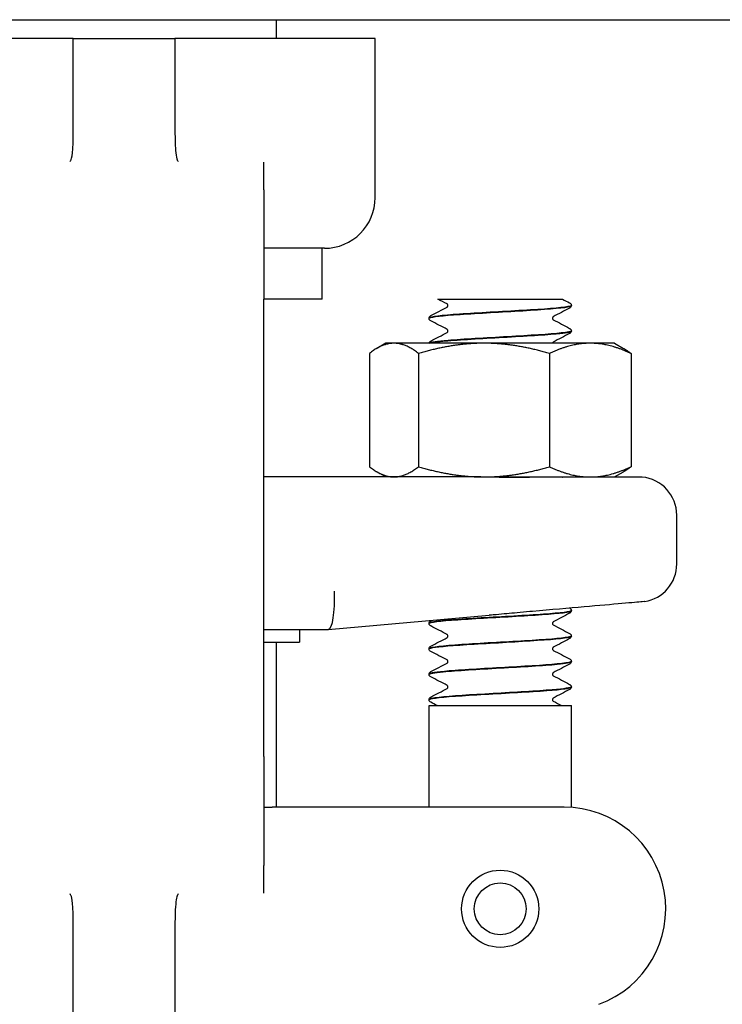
# Model space of a CAD drawing. Header units: inches. Extents: x 24 to 1128, y -58 to 748.
# Tile 522 of 656: x 743.7 to 745.43, y 302.69 to 305.11. Entities that reach past the tile are written whole.
import ezdxf

# ---------------------------------------------------------------- set-up
doc = ezdxf.new("R2010")
doc.units = ezdxf.units.IN
doc.header["$LTSCALE"] = 32
doc.header["$MEASUREMENT"] = 0
doc.layers.add('Visible (ANSI)', color=7, linetype='Continuous', lineweight=30)

msp = doc.modelspace()

# ---------------------------------------------------------------- linework, layer by layer
at = {"layer": 'Visible (ANSI)'}
for p, q in [((734.86063, 305.10867), (771.36063, 305.10867)), ((744.33567, 305.06267), (744.33567, 305.10867)), ((743.82952, 305.06267), (743.34317, 305.06267)), ((743.83567, 305.06267), (743.82952, 305.06267)), ((743.83567, 304.92871), (743.83567, 305.06267)), ((743.83567, 305.06267), (744.08567, 305.06267)), ((744.09182, 305.06267), (744.08567, 305.06267)), ((744.08567, 305.06267), (744.08567, 304.92871)), ((744.57817, 305.06267), (744.09182, 305.06267)), ((744.57817, 304.67117), (744.57817, 305.06267)), ((743.83567, 304.83622), (743.83567, 304.92871)), ((744.08567, 304.92871), (744.08567, 304.83622)), ((744.30442, 304.68976), (744.30442, 304.75785)), ((744.30442, 304.68976), (744.30442, 304.42117)), ((744.45317, 304.54617), (744.30442, 304.54617)), ((744.44817, 304.42117), (744.44817, 304.54617)), ((744.30442, 303.29617), (744.30442, 304.42117)), ((744.44817, 304.42117), (744.30442, 304.42117)), ((744.73256, 304.42117), (744.82013, 304.42117)), ((744.82013, 304.42117), (744.88602, 304.42117)), ((744.88602, 304.42117), (744.95184, 304.42117)), ((744.95184, 304.42117), (745.03867, 304.42117)), ((745.06067, 304.40519), (745.06067, 304.40581)), ((744.71067, 304.37391), (744.71067, 304.37453)), ((745.06067, 304.34263), (745.06067, 304.34325)), ((744.60417, 304.31267), (744.58235, 304.30007)), ((744.62442, 304.31267), (744.60417, 304.31267)), ((744.84584, 304.31267), (744.62442, 304.31267)), ((745.10709, 304.31267), (744.84584, 304.31267)), ((745.16717, 304.31267), (745.10709, 304.31267)), ((745.16717, 304.31267), (745.18899, 304.30007)), ((744.56389, 304.28753), (744.56389, 304.00881)), ((744.68495, 304.28753), (744.68495, 304.00881)), ((745.00673, 304.28753), (745.00673, 304.00881)), ((745.20745, 304.28753), (745.20745, 304.00881)), ((744.60417, 303.98367), (744.58235, 303.99627)), ((745.16717, 303.98367), (745.18899, 303.99627)), ((744.83781, 303.98367), (744.30442, 303.98367)), ((744.83781, 303.98367), (744.84584, 303.98367)), ((744.84584, 303.98367), (745.10709, 303.98367)), ((745.23476, 303.98327), (744.95766, 303.98327)), ((745.10709, 303.98367), (745.16717, 303.98367)), ((745.31992, 303.76958), (745.31992, 303.88992)), ((745.06067, 303.65444), (745.06067, 303.65506)), ((744.46284, 303.60868), (744.85826, 303.64328)), ((744.30442, 303.60867), (744.46267, 303.60867)), ((744.39192, 303.60867), (744.39192, 303.57742)), ((744.46284, 303.60868), (744.46267, 303.60867)), ((744.71067, 303.62316), (744.71067, 303.62378)), ((745.06067, 303.59188), (745.06067, 303.5925)), ((744.30442, 303.57742), (744.39192, 303.57742)), ((744.33567, 303.17117), (744.33567, 303.57742)), ((744.71067, 303.5606), (744.71067, 303.56122)), ((745.06067, 303.52932), (745.06067, 303.52994)), ((744.71067, 303.49803), (744.71067, 303.49866)), ((745.06067, 303.46675), (745.06067, 303.46737)), ((744.71067, 303.43547), (744.71067, 303.43609)), ((744.71067, 303.42117), (745.06067, 303.42117)), ((744.71067, 303.17117), (744.71067, 303.42117)), ((745.06067, 303.17053), (745.06067, 303.42117)), ((744.30442, 303.29617), (744.30442, 303.02758)), ((744.30442, 303.17117), (744.32476, 303.17117)), ((744.50958, 303.17117), (744.32476, 303.17117)), ((745.04285, 303.17117), (744.50958, 303.17117)), ((744.30442, 302.95949), (744.30442, 303.02758)), ((743.83567, 302.78863), (743.83567, 302.88112)), ((744.08567, 302.88112), (744.08567, 302.78863)), ((743.83567, 302.3614), (743.83567, 302.78863)), ((744.08567, 302.78863), (744.08567, 302.3614))]:
    msp.add_line(p, q, dxfattribs=at)
for radius in [0.095, 0.06375]:
    msp.add_circle((744.88567, 302.92117), radius, dxfattribs=at)
for centre, radius, start, end in [((744.45317, 304.67117), 0.125, 270, 0), ((745.22617, 303.88992), 0.09375, 0, 84.74141), ((745.22617, 303.76958), 0.09375, 279.08773, 0), ((745.04285, 302.92117), 0.25, 290, 90)]:
    msp.add_arc(centre, radius, start, end, dxfattribs=at)
msp.add_ellipse((744.45857, 303.70242), major_axis=(0.00409, -0.09375), ratio=0.2058405, start_param=0.0089869, end_param=1.5618094, dxfattribs=at)
for points, knots in [([(743.82987, 304.76319), (743.8301, 304.76364), (743.83029, 304.76409), (743.83202, 304.76851), (743.83343, 304.77679), (743.83531, 304.8039), (743.83567, 304.81925), (743.83567, 304.83622)], [0.01028684, 0.01028684, 0.01028684, 0.01028684, 0.01590204, 0.01590204, 0.08584187, 0.08584187, 0.15193376, 0.15193376, 0.15193376, 0.15193376]), ([(744.08567, 304.83622), (744.08567, 304.82541), (744.08583, 304.81524), (744.0865, 304.79671), (744.087, 304.78836), (744.0887, 304.77234), (744.08986, 304.76683), (744.09124, 304.76367), (744.09135, 304.76343), (744.09147, 304.76319)], [0, 0, 0, 0, 0.09469213, 0.09469213, 0.18700728, 0.18700728, 0.29404594, 0.29404594, 0.30156032, 0.30156032, 0.30156032, 0.30156032]), ([(743.82786, 304.75953), (743.82788, 304.75958), (743.82791, 304.75962), (743.8286, 304.76081), (743.82924, 304.76199), (743.82987, 304.76319)], [-0.566346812, -0.566346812, -0.566346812, -0.566346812, -0.565454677, -0.565454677, -0.542430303, -0.542430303, -0.542430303, -0.542430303]), ([(744.09147, 304.76319), (744.0921, 304.76199), (744.09274, 304.76081), (744.09343, 304.75962), (744.09346, 304.75958), (744.09348, 304.75953)], [-0.020804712, -0.020804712, -0.020804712, -0.020804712, 0, 0, 0.000806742, 0.000806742, 0.000806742, 0.000806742]), ([(745.0604, 304.40584), (745.06053, 304.40478), (745.05775, 304.40371), (745.05191, 304.40265), (745.03496, 304.39956), (744.99269, 304.39648), (744.94127, 304.39339), (744.88986, 304.39031), (744.83054, 304.38722), (744.78598, 304.38414), (744.74143, 304.38105), (744.71271, 304.37797), (744.71078, 304.37488), (744.71071, 304.37477), (744.71067, 304.37465), (744.71068, 304.37453)], [1.5680873, 1.5680873, 1.5680873, 1.5680873, 1.888606, 1.888606, 1.888606, 2.8182842, 2.8182842, 2.8182842, 3.7476993, 3.7476993, 3.7476993, 4.6768539, 4.6768539, 4.6768539, 4.712389, 4.712389, 4.712389, 4.712389]), ([(744.71069, 304.37388), (744.71073, 304.37673), (744.73315, 304.37958), (744.771, 304.38244), (744.81159, 304.38549), (744.869, 304.38855), (744.9216, 304.39161), (744.97462, 304.39469), (745.0215, 304.39777), (745.04435, 304.40086), (745.05506, 304.4023), (745.06037, 304.40375), (745.06035, 304.40519)], [-10.9982833, -10.9982833, -10.9982833, -10.9982833, -10.1393382, -10.1393382, -10.1393382, -9.2180099, -9.2180099, -9.2180099, -8.289328, -8.289328, -8.289328, -7.8539816, -7.8539816, -7.8539816, -7.8539816]), ([(744.757, 304.4055), (744.757, 304.40671), (744.7565, 304.40783), (744.75571, 304.40891), (744.75543, 304.40912), (744.75522, 304.40927), (744.75518, 304.40929), (744.75518, 304.40929)], [0, 0, 0, 0, 0.02017106, 0.02017106, 0.036592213, 0.036592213, 0.045399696, 0.045399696, 0.045399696, 0.045399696]), ([(744.75521, 304.40173), (744.75527, 304.40176), (744.75544, 304.40188), (744.75596, 304.40241), (744.75626, 304.4028), (744.7568, 304.40393), (744.757, 304.40471), (744.757, 304.4055)], [0.008751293, 0.008751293, 0.008751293, 0.008751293, 0.024017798, 0.024017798, 0.03673453, 0.03673453, 0.049915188, 0.049915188, 0.049915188, 0.049915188]), ([(745.05646, 304.41184), (745.05718, 304.41147), (745.05794, 304.41102), (745.05918, 304.40973), (745.05962, 304.40917), (745.06035, 304.40771), (745.06062, 304.40679), (745.06067, 304.40584)], [0, 0, 0, 0, 0.024898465, 0.024898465, 0.037820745, 0.037820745, 0.051208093, 0.051208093, 0.051208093, 0.051208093]), ([(745.06067, 304.40516), (745.06061, 304.40389), (745.06013, 304.40269), (745.05903, 304.40103), (745.05844, 304.40048), (745.05739, 304.39968), (745.05692, 304.3994), (745.05646, 304.39916)], [0, 0, 0, 0, 0.017960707, 0.017960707, 0.035135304, 0.035135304, 0.051182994, 0.051182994, 0.051182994, 0.051182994]), ([(744.71067, 304.37456), (744.71073, 304.37583), (744.71121, 304.37703), (744.71231, 304.37869), (744.7129, 304.37924), (744.71395, 304.38004), (744.71442, 304.38032), (744.71488, 304.38056)], [0, 0, 0, 0, 0.017960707, 0.017960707, 0.035135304, 0.035135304, 0.051182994, 0.051182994, 0.051182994, 0.051182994]), ([(745.01613, 304.37799), (745.01607, 304.37796), (745.0159, 304.37784), (745.01538, 304.37731), (745.01508, 304.37692), (745.01454, 304.37579), (745.01434, 304.37501), (745.01434, 304.37422)], [0.008751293, 0.008751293, 0.008751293, 0.008751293, 0.024017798, 0.024017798, 0.03673453, 0.03673453, 0.049915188, 0.049915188, 0.049915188, 0.049915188]), ([(744.71488, 304.36788), (744.71416, 304.36825), (744.7134, 304.3687), (744.71216, 304.36999), (744.71172, 304.37055), (744.71099, 304.37201), (744.71072, 304.37293), (744.71067, 304.37388)], [0, 0, 0, 0, 0.024898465, 0.024898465, 0.037820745, 0.037820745, 0.051208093, 0.051208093, 0.051208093, 0.051208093]), ([(745.01434, 304.37422), (745.01434, 304.37301), (745.01484, 304.37189), (745.01563, 304.37082), (745.01591, 304.3706), (745.01612, 304.37045), (745.01616, 304.37043), (745.01616, 304.37043)], [0, 0, 0, 0, 0.02017106, 0.02017106, 0.036592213, 0.036592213, 0.045399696, 0.045399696, 0.045399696, 0.045399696]), ([(745.06035, 304.34328), (745.06036, 304.34149), (745.05215, 304.33969), (745.03604, 304.3379), (745.00836, 304.33482), (744.958, 304.33174), (744.90418, 304.32866), (744.85037, 304.32559), (744.79437, 304.32251), (744.75752, 304.31943), (744.73056, 304.31717), (744.71431, 304.31492), (744.7113, 304.31267)], [7.8512726, 7.8512726, 7.8512726, 7.8512726, 8.3909221, 8.3909221, 8.3909221, 9.318815, 9.318815, 9.318815, 10.2464637, 10.2464637, 10.2464637, 10.9251619, 10.9251619, 10.9251619, 10.9251619]), ([(744.71254, 304.31267), (744.7164, 304.31432), (744.72716, 304.31597), (744.74423, 304.31762), (744.77602, 304.32069), (744.82896, 304.32376), (744.88296, 304.32683), (744.93685, 304.3299), (744.99052, 304.33297), (745.02367, 304.33603), (745.04743, 304.33823), (745.06024, 304.34043), (745.06046, 304.34263)], [-17.1459793, -17.1459793, -17.1459793, -17.1459793, -16.649142, -16.649142, -16.649142, -15.7234774, -15.7234774, -15.7234774, -14.7994931, -14.7994931, -14.7994931, -14.1371669, -14.1371669, -14.1371669, -14.1371669]), ([(744.757, 304.34294), (744.757, 304.34415), (744.7565, 304.34527), (744.75571, 304.34634), (744.75543, 304.34656), (744.75522, 304.34671), (744.75518, 304.34673), (744.75518, 304.34673)], [0, 0, 0, 0, 0.02017106, 0.02017106, 0.036592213, 0.036592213, 0.045399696, 0.045399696, 0.045399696, 0.045399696]), ([(744.75521, 304.33917), (744.75527, 304.3392), (744.75544, 304.33931), (744.75596, 304.33985), (744.75626, 304.34023), (744.7568, 304.34137), (744.757, 304.34215), (744.757, 304.34294)], [0.008751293, 0.008751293, 0.008751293, 0.008751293, 0.024017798, 0.024017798, 0.03673453, 0.03673453, 0.049915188, 0.049915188, 0.049915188, 0.049915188]), ([(745.05646, 304.34928), (745.05718, 304.34891), (745.05794, 304.34846), (745.05918, 304.34717), (745.05962, 304.34661), (745.06035, 304.34515), (745.06062, 304.34423), (745.06067, 304.34328)], [0, 0, 0, 0, 0.024898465, 0.024898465, 0.037820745, 0.037820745, 0.051208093, 0.051208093, 0.051208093, 0.051208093]), ([(745.06067, 304.3426), (745.06061, 304.34133), (745.06013, 304.34013), (745.05903, 304.33847), (745.05844, 304.33792), (745.05739, 304.33712), (745.05692, 304.33684), (745.05646, 304.3366)], [0, 0, 0, 0, 0.017960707, 0.017960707, 0.035135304, 0.035135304, 0.051182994, 0.051182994, 0.051182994, 0.051182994]), ([(744.71074, 304.31267), (744.7109, 304.31369), (744.71131, 304.31462), (744.71231, 304.31613), (744.7129, 304.31668), (744.71395, 304.31748), (744.71442, 304.31776), (744.71488, 304.318)], [0.003203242, 0.003203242, 0.003203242, 0.003203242, 0.017960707, 0.017960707, 0.035135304, 0.035135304, 0.051182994, 0.051182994, 0.051182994, 0.051182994]), ([(745.01613, 304.31543), (745.01607, 304.3154), (745.0159, 304.31528), (745.01538, 304.31475), (745.01508, 304.31436), (745.01466, 304.31348), (745.01453, 304.31309), (745.01444, 304.31267)], [0.008751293, 0.008751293, 0.008751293, 0.008751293, 0.024017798, 0.024017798, 0.03673453, 0.03673453, 0.044158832, 0.044158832, 0.044158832, 0.044158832]), ([(744.83781, 303.98367), (744.83813, 303.98367), (744.83845, 303.98367), (744.87859, 303.98366), (744.91828, 303.98327), (744.95766, 303.98327)], [-0.00244603, -0.00244603, -0.00244603, -0.00244603, 0, 0, 0.30409051, 0.30409051, 0.30409051, 0.30409051]), ([(745.24098, 303.677), (745.24098, 303.677), (745.23893, 303.67682), (745.22639, 303.67573), (745.20945, 303.67425), (745.16046, 303.66998), (745.12888, 303.66722), (745.05387, 303.66067), (745.01086, 303.65691), (744.9655, 303.65293)], [1.2086674, 1.2086674, 1.2086674, 1.2086674, 1.3758839, 1.3758839, 1.7193458, 1.7193458, 2.0628667, 2.0628667, 2.4173808, 2.4173808, 2.4173808, 2.4173808]), ([(744.71074, 303.62313), (744.71068, 303.62354), (744.71108, 303.62395), (744.71195, 303.62436), (744.71845, 303.62743), (744.75126, 303.6305), (744.79794, 303.63357), (744.84462, 303.63664), (744.90407, 303.63971), (744.95376, 303.64278), (745.00344, 303.64585), (745.04221, 303.64892), (745.05537, 303.65199), (745.05889, 303.6528), (745.06056, 303.65362), (745.06047, 303.65444)], [-86.396507, -86.396507, -86.396507, -86.396507, -86.2730121, -86.2730121, -86.2730121, -85.3480879, -85.3480879, -85.3480879, -84.4233738, -84.4233738, -84.4233738, -83.4988671, -83.4988671, -83.4988671, -83.2522053, -83.2522053, -83.2522053, -83.2522053]), ([(745.06062, 303.65509), (745.06066, 303.65474), (745.06038, 303.65439), (745.05975, 303.65404), (745.05419, 303.65096), (745.02205, 303.64788), (744.9756, 303.6448), (744.9292, 303.64172), (744.86961, 303.63864), (744.81953, 303.63556), (744.7695, 303.63249), (744.73014, 303.62941), (744.71641, 303.62634), (744.7126, 303.62549), (744.71079, 303.62463), (744.71088, 303.62378)], [76.966311, 76.966311, 76.966311, 76.966311, 77.0718173, 77.0718173, 77.0718173, 78.0001054, 78.0001054, 78.0001054, 78.927415, 78.927415, 78.927415, 79.8537889, 79.8537889, 79.8537889, 80.1106127, 80.1106127, 80.1106127, 80.1106127]), ([(744.9655, 303.65293), (744.9631, 303.65273), (744.96071, 303.65251), (744.94802, 303.6514), (744.93771, 303.65047), (744.91024, 303.64798), (744.89307, 303.64639), (744.87061, 303.64437), (744.86538, 303.6439), (744.85952, 303.64339), (744.85889, 303.64333), (744.85826, 303.64328)], [0.05166308, 0.05166308, 0.05166308, 0.05166308, 0.07036558, 0.07036558, 0.15060424, 0.15060424, 0.28322209, 0.28322209, 0.32342002, 0.32342002, 0.3282584, 0.3282584, 0.3282584, 0.3282584]), ([(745.06067, 303.65441), (745.06061, 303.65314), (745.06013, 303.65194), (745.05903, 303.65028), (745.05844, 303.64973), (745.05739, 303.64893), (745.05692, 303.64865), (745.05646, 303.64841)], [0, 0, 0, 0, 0.017960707, 0.017960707, 0.035135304, 0.035135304, 0.051182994, 0.051182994, 0.051182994, 0.051182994]), ([(745.05678, 303.66092), (745.0574, 303.66058), (745.05806, 303.66014), (745.05918, 303.65898), (745.05962, 303.65842), (745.06035, 303.65696), (745.06062, 303.65604), (745.06067, 303.65509)], [0.003701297, 0.003701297, 0.003701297, 0.003701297, 0.024898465, 0.024898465, 0.037820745, 0.037820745, 0.051208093, 0.051208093, 0.051208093, 0.051208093]), ([(744.71067, 303.62381), (744.71073, 303.62508), (744.71121, 303.62628), (744.71231, 303.62794), (744.7129, 303.62849), (744.71395, 303.62929), (744.71442, 303.62957), (744.71488, 303.62981)], [0, 0, 0, 0, 0.017960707, 0.017960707, 0.035135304, 0.035135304, 0.051182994, 0.051182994, 0.051182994, 0.051182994]), ([(745.01613, 303.62724), (745.01607, 303.62721), (745.0159, 303.62709), (745.01538, 303.62656), (745.01508, 303.62617), (745.01454, 303.62504), (745.01434, 303.62426), (745.01434, 303.62347)], [0.008751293, 0.008751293, 0.008751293, 0.008751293, 0.024017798, 0.024017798, 0.03673453, 0.03673453, 0.049915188, 0.049915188, 0.049915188, 0.049915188]), ([(744.71488, 303.61713), (744.71416, 303.6175), (744.7134, 303.61795), (744.71216, 303.61924), (744.71172, 303.6198), (744.71099, 303.62126), (744.71072, 303.62218), (744.71067, 303.62313)], [0, 0, 0, 0, 0.024898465, 0.024898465, 0.037820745, 0.037820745, 0.051208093, 0.051208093, 0.051208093, 0.051208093]), ([(745.01434, 303.62347), (745.01434, 303.62226), (745.01484, 303.62114), (745.01563, 303.62007), (745.01591, 303.61985), (745.01612, 303.6197), (745.01616, 303.61968), (745.01616, 303.61968)], [0, 0, 0, 0, 0.02017106, 0.02017106, 0.036592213, 0.036592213, 0.045399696, 0.045399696, 0.045399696, 0.045399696]), ([(745.06042, 303.59253), (745.06055, 303.59153), (745.0581, 303.59053), (745.05293, 303.58953), (745.0371, 303.58647), (744.99621, 303.5834), (744.94566, 303.58034), (744.89516, 303.57728), (744.83619, 303.57423), (744.79098, 303.57117), (744.74479, 303.56804), (744.71412, 303.56492), (744.71096, 303.56179), (744.71077, 303.5616), (744.71068, 303.56141), (744.71069, 303.56122)], [83.2494963, 83.2494963, 83.2494963, 83.2494963, 83.5507651, 83.5507651, 83.5507651, 84.4730857, 84.4730857, 84.4730857, 85.3947182, 85.3947182, 85.3947182, 86.3362347, 86.3362347, 86.3362347, 86.393798, 86.393798, 86.393798, 86.393798]), ([(744.7107, 303.56057), (744.71075, 303.5634), (744.7328, 303.56623), (744.77016, 303.56906), (744.81074, 303.57213), (744.86845, 303.57521), (744.92135, 303.57828), (744.97423, 303.58136), (745.02106, 303.58443), (745.04404, 303.5875), (745.05495, 303.58896), (745.06036, 303.59042), (745.06034, 303.59188)], [-92.6796923, -92.6796923, -92.6796923, -92.6796923, -91.8271132, -91.8271132, -91.8271132, -90.9008742, -90.9008742, -90.9008742, -89.9748609, -89.9748609, -89.9748609, -89.5353906, -89.5353906, -89.5353906, -89.5353906]), ([(744.757, 303.59219), (744.757, 303.5934), (744.7565, 303.59452), (744.75571, 303.59559), (744.75543, 303.59581), (744.75522, 303.59596), (744.75518, 303.59598), (744.75518, 303.59598)], [0, 0, 0, 0, 0.02017106, 0.02017106, 0.036592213, 0.036592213, 0.045399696, 0.045399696, 0.045399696, 0.045399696]), ([(744.75521, 303.58842), (744.75527, 303.58845), (744.75544, 303.58856), (744.75596, 303.5891), (744.75626, 303.58948), (744.7568, 303.59062), (744.757, 303.5914), (744.757, 303.59219)], [0.008751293, 0.008751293, 0.008751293, 0.008751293, 0.024017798, 0.024017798, 0.03673453, 0.03673453, 0.049915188, 0.049915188, 0.049915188, 0.049915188]), ([(745.05646, 303.59853), (745.05718, 303.59816), (745.05794, 303.59771), (745.05918, 303.59642), (745.05962, 303.59586), (745.06035, 303.5944), (745.06062, 303.59348), (745.06067, 303.59253)], [0, 0, 0, 0, 0.024898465, 0.024898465, 0.037820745, 0.037820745, 0.051208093, 0.051208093, 0.051208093, 0.051208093]), ([(745.06067, 303.59185), (745.06061, 303.59058), (745.06013, 303.58938), (745.05903, 303.58772), (745.05844, 303.58717), (745.05739, 303.58637), (745.05692, 303.58609), (745.05646, 303.58585)], [0, 0, 0, 0, 0.017960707, 0.017960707, 0.035135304, 0.035135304, 0.051182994, 0.051182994, 0.051182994, 0.051182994]), ([(744.71067, 303.56125), (744.71073, 303.56252), (744.71121, 303.56372), (744.71231, 303.56538), (744.7129, 303.56593), (744.71395, 303.56673), (744.71442, 303.56701), (744.71488, 303.56725)], [0, 0, 0, 0, 0.017960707, 0.017960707, 0.035135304, 0.035135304, 0.051182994, 0.051182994, 0.051182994, 0.051182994]), ([(744.71488, 303.55456), (744.71416, 303.55494), (744.7134, 303.55539), (744.71216, 303.55668), (744.71172, 303.55724), (744.71099, 303.5587), (744.71072, 303.55962), (744.71067, 303.56057)], [0, 0, 0, 0, 0.024898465, 0.024898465, 0.037820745, 0.037820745, 0.051208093, 0.051208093, 0.051208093, 0.051208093]), ([(745.01613, 303.56468), (745.01607, 303.56465), (745.0159, 303.56453), (745.01538, 303.564), (745.01508, 303.56361), (745.01454, 303.56247), (745.01434, 303.5617), (745.01434, 303.56091)], [0.008751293, 0.008751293, 0.008751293, 0.008751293, 0.024017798, 0.024017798, 0.03673453, 0.03673453, 0.049915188, 0.049915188, 0.049915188, 0.049915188]), ([(745.01434, 303.56091), (745.01434, 303.5597), (745.01484, 303.55858), (745.01563, 303.5575), (745.01591, 303.55729), (745.01612, 303.55714), (745.01616, 303.55712), (745.01616, 303.55712)], [0, 0, 0, 0, 0.02017106, 0.02017106, 0.036592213, 0.036592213, 0.045399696, 0.045399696, 0.045399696, 0.045399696]), ([(745.06035, 303.52996), (745.06037, 303.52822), (745.05257, 303.52647), (745.03721, 303.52472), (745.01021, 303.52165), (744.96047, 303.51858), (744.90687, 303.51551), (744.85336, 303.51244), (744.79727, 303.50937), (744.75982, 303.50631), (744.72868, 303.50376), (744.71103, 303.50121), (744.71077, 303.49866)], [89.5326816, 89.5326816, 89.5326816, 89.5326816, 90.0591077, 90.0591077, 90.0591077, 90.9847722, 90.9847722, 90.9847722, 91.9087566, 91.9087566, 91.9087566, 92.6769833, 92.6769833, 92.6769833, 92.6769833]), ([(744.757, 303.52963), (744.757, 303.53083), (744.7565, 303.53195), (744.75571, 303.53303), (744.75543, 303.53324), (744.75522, 303.5334), (744.75518, 303.53341), (744.75518, 303.53341)], [0, 0, 0, 0, 0.02017106, 0.02017106, 0.036592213, 0.036592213, 0.045399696, 0.045399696, 0.045399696, 0.045399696]), ([(744.75521, 303.52585), (744.75527, 303.52589), (744.75544, 303.526), (744.75596, 303.52654), (744.75626, 303.52692), (744.7568, 303.52806), (744.757, 303.52884), (744.757, 303.52963)], [0.008751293, 0.008751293, 0.008751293, 0.008751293, 0.024017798, 0.024017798, 0.03673453, 0.03673453, 0.049915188, 0.049915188, 0.049915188, 0.049915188]), ([(745.05646, 303.53597), (745.05718, 303.5356), (745.05794, 303.53514), (745.05918, 303.53386), (745.05962, 303.53329), (745.06035, 303.53184), (745.06062, 303.53092), (745.06067, 303.52996)], [0, 0, 0, 0, 0.024898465, 0.024898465, 0.037820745, 0.037820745, 0.051208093, 0.051208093, 0.051208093, 0.051208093]), ([(744.71091, 303.49801), (744.71101, 303.50015), (744.72303, 303.50229), (744.7456, 303.50444), (744.77805, 303.50752), (744.83153, 303.5106), (744.88566, 303.51367), (744.93977, 303.51675), (744.99325, 303.51983), (745.0257, 303.52291), (745.0482, 303.52505), (745.06023, 303.52718), (745.06043, 303.52932)], [-98.9628776, -98.9628776, -98.9628776, -98.9628776, -98.3173276, -98.3173276, -98.3173276, -97.3894346, -97.3894346, -97.3894346, -96.461786, -96.461786, -96.461786, -95.8185759, -95.8185759, -95.8185759, -95.8185759]), ([(745.06067, 303.52929), (745.06061, 303.52801), (745.06013, 303.52681), (745.05903, 303.52515), (745.05844, 303.52461), (745.05739, 303.52381), (745.05692, 303.52352), (745.05646, 303.52328)], [0, 0, 0, 0, 0.017960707, 0.017960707, 0.035135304, 0.035135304, 0.051182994, 0.051182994, 0.051182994, 0.051182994]), ([(744.71067, 303.49868), (744.71073, 303.49996), (744.71121, 303.50116), (744.71231, 303.50282), (744.7129, 303.50336), (744.71395, 303.50417), (744.71442, 303.50445), (744.71488, 303.50469)], [0, 0, 0, 0, 0.017960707, 0.017960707, 0.035135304, 0.035135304, 0.051182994, 0.051182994, 0.051182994, 0.051182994]), ([(744.71488, 303.492), (744.71416, 303.49238), (744.7134, 303.49283), (744.71216, 303.49412), (744.71172, 303.49468), (744.71099, 303.49614), (744.71072, 303.49706), (744.71067, 303.49801)], [0, 0, 0, 0, 0.024898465, 0.024898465, 0.037820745, 0.037820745, 0.051208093, 0.051208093, 0.051208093, 0.051208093]), ([(745.01613, 303.50212), (745.01607, 303.50208), (745.0159, 303.50197), (745.01538, 303.50143), (745.01508, 303.50105), (745.01454, 303.49991), (745.01434, 303.49913), (745.01434, 303.49835)], [0.008751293, 0.008751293, 0.008751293, 0.008751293, 0.024017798, 0.024017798, 0.03673453, 0.03673453, 0.049915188, 0.049915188, 0.049915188, 0.049915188]), ([(745.01434, 303.49835), (745.01434, 303.49714), (745.01484, 303.49602), (745.01563, 303.49494), (745.01591, 303.49473), (745.01612, 303.49458), (745.01616, 303.49456), (745.01616, 303.49456)], [0, 0, 0, 0, 0.02017106, 0.02017106, 0.036592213, 0.036592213, 0.045399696, 0.045399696, 0.045399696, 0.045399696]), ([(744.711, 303.43545), (744.7109, 303.43686), (744.71592, 303.43828), (744.72615, 303.43969), (744.74844, 303.44278), (744.79497, 303.44586), (744.84792, 303.44895), (744.90086, 303.45203), (744.95896, 303.45512), (745.00001, 303.4582), (745.03793, 303.46105), (745.06046, 303.4639), (745.06065, 303.46675)], [-105.2460629, -105.2460629, -105.2460629, -105.2460629, -104.8196437, -104.8196437, -104.8196437, -103.8899654, -103.8899654, -103.8899654, -102.9605503, -102.9605503, -102.9605503, -102.1017612, -102.1017612, -102.1017612, -102.1017612]), ([(745.06055, 303.4674), (745.06041, 303.4649), (745.04363, 303.4624), (745.01368, 303.4599), (744.97703, 303.45685), (744.92152, 303.45379), (744.86805, 303.45073), (744.81415, 303.44765), (744.76359, 303.44456), (744.73568, 303.44148), (744.71942, 303.43969), (744.71106, 303.43789), (744.71097, 303.43609)], [95.8158669, 95.8158669, 95.8158669, 95.8158669, 96.5689115, 96.5689115, 96.5689115, 97.4902398, 97.4902398, 97.4902398, 98.4189217, 98.4189217, 98.4189217, 98.9601686, 98.9601686, 98.9601686, 98.9601686]), ([(744.757, 303.46706), (744.757, 303.46827), (744.7565, 303.46939), (744.75571, 303.47047), (744.75543, 303.47068), (744.75522, 303.47083), (744.75518, 303.47085), (744.75518, 303.47085)], [0, 0, 0, 0, 0.02017106, 0.02017106, 0.036592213, 0.036592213, 0.045399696, 0.045399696, 0.045399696, 0.045399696]), ([(744.75521, 303.46329), (744.75527, 303.46333), (744.75544, 303.46344), (744.75596, 303.46398), (744.75626, 303.46436), (744.7568, 303.4655), (744.757, 303.46628), (744.757, 303.46706)], [0.008751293, 0.008751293, 0.008751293, 0.008751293, 0.024017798, 0.024017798, 0.03673453, 0.03673453, 0.049915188, 0.049915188, 0.049915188, 0.049915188]), ([(745.05646, 303.47341), (745.05718, 303.47303), (745.05794, 303.47258), (745.05918, 303.47129), (745.05962, 303.47073), (745.06035, 303.46927), (745.06062, 303.46835), (745.06067, 303.4674)], [0, 0, 0, 0, 0.024898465, 0.024898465, 0.037820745, 0.037820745, 0.051208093, 0.051208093, 0.051208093, 0.051208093]), ([(745.06067, 303.46673), (745.06061, 303.46545), (745.06013, 303.46425), (745.05903, 303.46259), (745.05844, 303.46205), (745.05739, 303.46124), (745.05692, 303.46096), (745.05646, 303.46072)], [0, 0, 0, 0, 0.017960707, 0.017960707, 0.035135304, 0.035135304, 0.051182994, 0.051182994, 0.051182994, 0.051182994]), ([(744.71067, 303.43612), (744.71073, 303.4374), (744.71121, 303.4386), (744.71231, 303.44026), (744.7129, 303.4408), (744.71395, 303.4416), (744.71442, 303.44189), (744.71488, 303.44213)], [0, 0, 0, 0, 0.017960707, 0.017960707, 0.035135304, 0.035135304, 0.051182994, 0.051182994, 0.051182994, 0.051182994]), ([(744.71488, 303.42944), (744.71416, 303.42981), (744.7134, 303.43027), (744.71216, 303.43155), (744.71172, 303.43212), (744.71099, 303.43357), (744.71072, 303.43449), (744.71067, 303.43545)], [0, 0, 0, 0, 0.024898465, 0.024898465, 0.037820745, 0.037820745, 0.051208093, 0.051208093, 0.051208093, 0.051208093]), ([(745.01613, 303.43956), (745.01607, 303.43952), (745.0159, 303.43941), (745.01538, 303.43887), (745.01508, 303.43849), (745.01454, 303.43735), (745.01434, 303.43657), (745.01434, 303.43578)], [0.008751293, 0.008751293, 0.008751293, 0.008751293, 0.024017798, 0.024017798, 0.03673453, 0.03673453, 0.049915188, 0.049915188, 0.049915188, 0.049915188]), ([(745.01434, 303.43578), (745.01434, 303.43458), (745.01484, 303.43346), (745.01563, 303.43238), (745.01591, 303.43216), (745.01612, 303.43201), (745.01616, 303.432), (745.01616, 303.432)], [0, 0, 0, 0, 0.02017106, 0.02017106, 0.036592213, 0.036592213, 0.045399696, 0.045399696, 0.045399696, 0.045399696]), ([(743.82987, 302.95415), (743.82924, 302.95535), (743.8286, 302.95653), (743.82791, 302.95772), (743.82788, 302.95776), (743.82786, 302.95781)], [-0.020840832, -0.020840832, -0.020840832, -0.020840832, 0, 0, 0.000807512, 0.000807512, 0.000807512, 0.000807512]), ([(743.83567, 302.88112), (743.83567, 302.89715), (743.83534, 302.91175), (743.83366, 302.93837), (743.83235, 302.94694), (743.83057, 302.9526), (743.83023, 302.95346), (743.82987, 302.95415)], [0, 0, 0, 0, 0.14044728, 0.14044728, 0.29472543, 0.29472543, 0.32889511, 0.32889511, 0.32889511, 0.32889511]), ([(744.09147, 302.95415), (744.09121, 302.95364), (744.091, 302.95313), (744.08878, 302.94729), (744.08696, 302.93443), (744.08582, 302.90131), (744.08567, 302.89151), (744.08567, 302.88112)], [0.01027275, 0.01027275, 0.01027275, 0.01027275, 0.01655356, 0.01655356, 0.11390533, 0.11390533, 0.15067112, 0.15067112, 0.15067112, 0.15067112]), ([(744.09348, 302.95781), (744.09346, 302.95776), (744.09343, 302.95772), (744.09274, 302.95653), (744.0921, 302.95535), (744.09147, 302.95415)], [-0.369912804, -0.369912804, -0.369912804, -0.369912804, -0.369497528, -0.369497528, -0.358790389, -0.358790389, -0.358790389, -0.358790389])]:
    msp.add_open_spline(points, degree=3, knots=knots, dxfattribs=at)
for points in [[(744.71488, 304.38056), (744.72833, 304.38761), (744.74177, 304.39466), (744.75521, 304.40173)], [(744.75519, 304.40929), (744.74765, 304.41325), (744.74011, 304.41721), (744.73256, 304.42117)], [(745.03867, 304.42117), (745.0446, 304.41806), (745.05053, 304.41495), (745.05646, 304.41184)], [(745.05646, 304.39916), (745.04301, 304.39211), (745.02957, 304.38506), (745.01613, 304.37799)], [(744.75519, 304.34672), (744.74176, 304.35379), (744.72832, 304.36084), (744.71488, 304.36788)], [(745.01615, 304.37044), (745.02958, 304.36337), (745.04302, 304.35632), (745.05646, 304.34928)], [(744.71488, 304.318), (744.72833, 304.32505), (744.74177, 304.3321), (744.75521, 304.33917)], [(745.05646, 304.3366), (745.04301, 304.32955), (745.02957, 304.3225), (745.01613, 304.31543)], [(745.03784, 303.98367), (745.03809, 303.98354), (745.03834, 303.98341), (745.03859, 303.98327)], [(744.71488, 303.62981), (744.71558, 303.63018), (744.71629, 303.63055), (744.71699, 303.63092)], [(745.05646, 303.64841), (745.04301, 303.64136), (745.02957, 303.63431), (745.01613, 303.62724)], [(744.75519, 303.59597), (744.74176, 303.60304), (744.72832, 303.61009), (744.71488, 303.61713)], [(745.01615, 303.61969), (745.02958, 303.61262), (745.04302, 303.60557), (745.05646, 303.59853)], [(744.71488, 303.56725), (744.72833, 303.5743), (744.74177, 303.58135), (744.75521, 303.58842)], [(745.05646, 303.58585), (745.04301, 303.5788), (745.02957, 303.57175), (745.01613, 303.56468)], [(744.75519, 303.53341), (744.74176, 303.54047), (744.72832, 303.54752), (744.71488, 303.55456)], [(745.01615, 303.55712), (745.02958, 303.55006), (745.04302, 303.54301), (745.05646, 303.53597)], [(744.71488, 303.50469), (744.72833, 303.51173), (744.74177, 303.51878), (744.75521, 303.52585)], [(745.05646, 303.52328), (745.04301, 303.51624), (745.02957, 303.50919), (745.01613, 303.50212)], [(744.75519, 303.47085), (744.74176, 303.47791), (744.72832, 303.48496), (744.71488, 303.492)], [(745.01615, 303.49456), (745.02958, 303.4875), (745.04302, 303.48045), (745.05646, 303.47341)], [(744.71488, 303.44213), (744.72833, 303.44917), (744.74177, 303.45622), (744.75521, 303.46329)], [(745.05646, 303.46072), (745.04301, 303.45368), (745.02957, 303.44662), (745.01613, 303.43956)], [(744.73066, 303.42117), (744.7254, 303.42393), (744.72014, 303.42668), (744.71488, 303.42944)], [(745.01615, 303.432), (745.02302, 303.42839), (745.02989, 303.42478), (745.03677, 303.42117)]]:
    msp.add_open_spline(points, degree=3, dxfattribs=at)
for points, weights in [([(744.62442, 304.31267), (744.59633, 304.31267), (744.56389, 304.28753)], [1, 1.0379548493, 1]), ([(744.68495, 304.28753), (744.65252, 304.31267), (744.62442, 304.31267)], [1, 1.0379548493, 1]), ([(744.84584, 304.31267), (744.77117, 304.31267), (744.68495, 304.28753)], [1, 1.0379548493, 1]), ([(745.00673, 304.28753), (744.92051, 304.31267), (744.84584, 304.31267)], [1, 1.0379548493, 1]), ([(745.10709, 304.31267), (745.06051, 304.31267), (745.00673, 304.28753)], [1, 1.0379548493, 1]), ([(745.20745, 304.28753), (745.15367, 304.31267), (745.10709, 304.31267)], [1, 1.0379548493, 1]), ([(745.18899, 304.30007), (745.1979, 304.29493), (745.20745, 304.28753)], [1.01552166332, 1.01087918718, 1]), ([(744.56389, 304.00881), (744.59633, 303.98367), (744.62442, 303.98367)], [1, 1.0379548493, 1]), ([(744.62442, 303.98367), (744.65252, 303.98367), (744.68495, 304.00881)], [1, 1.0379548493, 1]), ([(744.68495, 304.00881), (744.77117, 303.98367), (744.84584, 303.98367)], [1, 1.0379548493, 1]), ([(744.84584, 303.98367), (744.92051, 303.98367), (745.00673, 304.00881)], [1, 1.0379548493, 1]), ([(745.00673, 304.00881), (745.06051, 303.98367), (745.10709, 303.98367)], [1, 1.0379548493, 1]), ([(745.10709, 303.98367), (745.15367, 303.98367), (745.20745, 304.00881)], [1, 1.0379548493, 1]), ([(745.20745, 304.00881), (745.1979, 304.00141), (745.18899, 303.99627)], [1, 1.01087918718, 1.01552166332])]:
    msp.add_rational_spline(points, weights, degree=2, dxfattribs=at)

doc.saveas('drawing.dxf')
